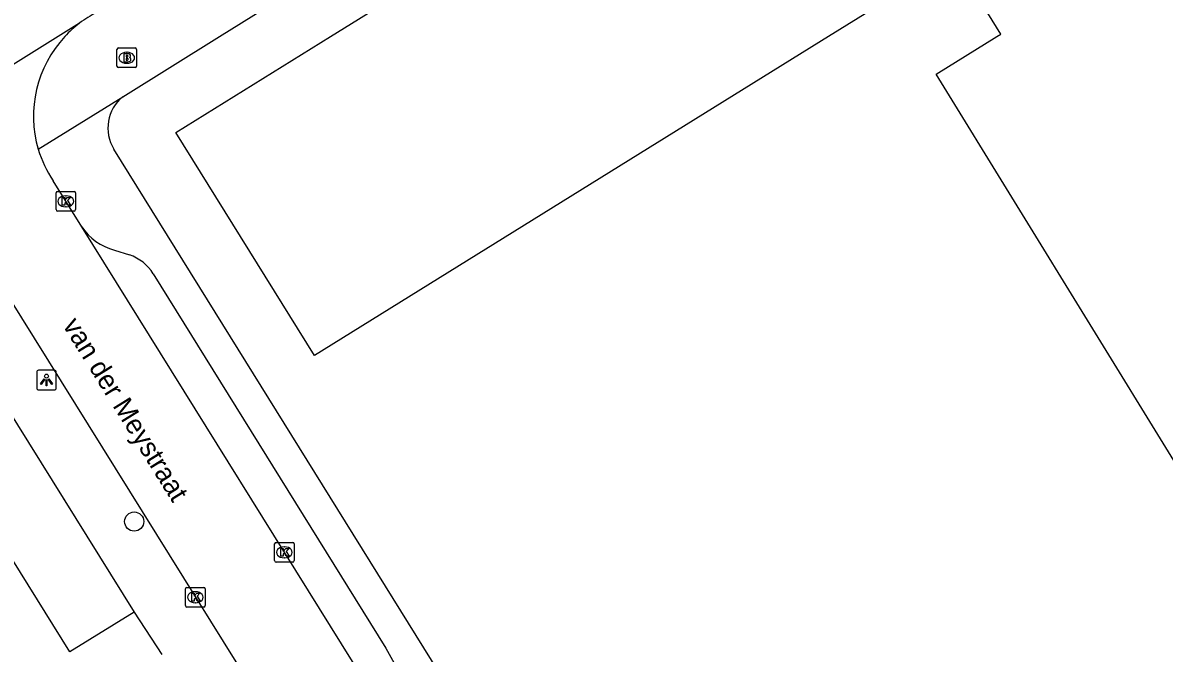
# Model space of a CAD drawing. Extents: x 160037 to 160839, y 385326 to 386441.
# Drawn here: x 160299.5 to 160357.7, y 386218.5 to 386250.7 of the extents above; entities that cross this region are included whole.
import ezdxf

# ---------------------------------------------------------------- set-up
doc = ezdxf.new("R2010")
doc.units = 0
for name, color, linetype in [('IMGEO_Boom', 7, 'Continuous'), ('IMGEO_Brandkraan', 7, 'Continuous'), ('IMGEO_Kolk', 7, 'Continuous'), ('IMGEO_Lichtpunt', 7, 'Continuous'), ('IMGEO_Openbare_ruimte_label', 7, 'Continuous'), ('IMGEO_Pand', 7, 'Continuous'), ('IMGEO_Rijbaan_lokaal_open', 7, 'Continuous'), ('IMGEO_Voetpad_open', 7, 'Continuous')]:
    doc.layers.add(name, color=color, linetype=linetype)

msp = doc.modelspace()

# ---------------------------------------------------------------- linework, layer by layer
at = {"layer": 'IMGEO_Boom'}
msp.add_circle((160305.155, 386225.252), 0.489, dxfattribs=at)
at = {"layer": 'IMGEO_Brandkraan'}
for p, q in [((160304.276, 386248.492), (160304.276, 386249.344)), ((160304.351, 386249.418), (160305.203, 386249.418)), ((160304.764, 386249.198), (160304.789, 386249.198)), ((160305.277, 386249.344), (160305.277, 386248.492)), ((160305.203, 386248.418), (160304.351, 386248.418)), ((160304.787, 386248.638), (160304.762, 386248.638))]:
    msp.add_line(p, q, dxfattribs=at)
for points in [[(160304.276, 386248.492), (160304.276, 386249.344)], [(160304.351, 386249.418), (160305.203, 386249.418)], [(160304.624, 386249.118), (160304.624, 386248.718), (160304.837, 386248.718)], [(160304.855, 386249.118), (160304.624, 386249.118)], [(160304.803, 386249.037), (160304.749, 386249.037), (160304.749, 386248.961)], [(160304.749, 386248.961), (160304.802, 386248.961)], [(160304.811, 386248.885), (160304.749, 386248.885), (160304.749, 386248.804)], [(160305.277, 386249.344), (160305.277, 386248.492)], [(160305.203, 386248.418), (160304.351, 386248.418)], [(160304.749, 386248.804), (160304.811, 386248.804)]]:
    msp.add_lwpolyline(points, dxfattribs=at)
for centre, radius, start, end in [((160304.353, 386249.342), 0.0765, 91.55205, 178.44795), ((160304.353, 386249.342), 0.0765, 91.55205, 178.44795), ((160304.804, 386248.999), 0.0379, 267.82845, 90.93552), ((160304.812, 386248.844), 0.0404, 269.87594, 90.50774), ((160304.859, 386248.973), 0.145, 59.4692, 91.53667), ((160304.884, 386249.02), 0.0922, 285.51372, 58.15012), ((160304.889, 386248.828), 0.105, 301.31148, 78.98903), ((160305.201, 386249.342), 0.0765, 1.55205, 88.44795), ((160305.201, 386249.342), 0.0765, 1.55205, 88.44795), ((160304.353, 386248.494), 0.0765, 181.55205, 268.44795), ((160304.353, 386248.494), 0.0765, 181.55205, 268.44795), ((160304.843, 386248.969), 0.251, 268.66757, 293.53466), ((160305.201, 386248.494), 0.0765, 271.55205, 358.44795), ((160305.201, 386248.494), 0.0765, 271.55205, 358.44795)]:
    msp.add_arc(centre, radius, start, end, dxfattribs=at)
for centre, major_axis, ratio, start_param, end_param in [((160304.763, 386248.918), (-0.387, 0.002), 0.722429, 4.712389, 7.853982), ((160304.788, 386248.918), (-0.39, 0.002), 0.717154, 1.570796, 4.712389)]:
    msp.add_ellipse(centre, major_axis=major_axis, ratio=ratio, start_param=start_param, end_param=end_param, dxfattribs=at)
at = {"layer": 'IMGEO_Kolk'}
for p, q in [((160301.167, 386241.168), (160301.167, 386242.02)), ((160301.242, 386242.094), (160302.094, 386242.094)), ((160301.655, 386241.874), (160301.68, 386241.874)), ((160302.168, 386242.02), (160302.168, 386241.168)), ((160301.678, 386241.314), (160301.653, 386241.314)), ((160302.094, 386241.094), (160301.242, 386241.094)), ((160312.317, 386223.257), (160312.317, 386224.109)), ((160312.392, 386224.183), (160313.244, 386224.183)), ((160312.805, 386223.963), (160312.83, 386223.963)), ((160313.318, 386224.109), (160313.318, 386223.257)), ((160312.828, 386223.403), (160312.803, 386223.403)), ((160313.244, 386223.183), (160312.392, 386223.183)), ((160307.775, 386220.965), (160307.775, 386221.817)), ((160307.85, 386221.891), (160308.702, 386221.891)), ((160308.263, 386221.671), (160308.288, 386221.671)), ((160308.776, 386221.817), (160308.776, 386220.965)), ((160308.286, 386221.111), (160308.261, 386221.111)), ((160308.702, 386220.891), (160307.85, 386220.891))]:
    msp.add_line(p, q, dxfattribs=at)
for points in [[(160301.167, 386241.168), (160301.167, 386242.02)], [(160301.242, 386242.094), (160302.094, 386242.094)], [(160302.168, 386242.02), (160302.168, 386241.168)], [(160301.488, 386241.794), (160301.611, 386241.794), (160301.611, 386241.643), (160301.741, 386241.794), (160301.905, 386241.794), (160301.759, 386241.643), (160301.912, 386241.394), (160301.76, 386241.394), (160301.675, 386241.558), (160301.611, 386241.491), (160301.611, 386241.394), (160301.488, 386241.394), (160301.488, 386241.794)], [(160302.094, 386241.094), (160301.242, 386241.094)], [(160312.317, 386223.257), (160312.317, 386224.109)], [(160312.392, 386224.183), (160313.244, 386224.183)], [(160312.638, 386223.883), (160312.761, 386223.883), (160312.761, 386223.732), (160312.891, 386223.883), (160313.055, 386223.883), (160312.909, 386223.732), (160313.062, 386223.483), (160312.91, 386223.483), (160312.825, 386223.647), (160312.761, 386223.58), (160312.761, 386223.483), (160312.638, 386223.483), (160312.638, 386223.883)], [(160313.318, 386224.109), (160313.318, 386223.257)], [(160313.244, 386223.183), (160312.392, 386223.183)], [(160307.775, 386220.965), (160307.775, 386221.817)], [(160307.85, 386221.891), (160308.702, 386221.891)], [(160308.096, 386221.591), (160308.219, 386221.591), (160308.219, 386221.44), (160308.349, 386221.591), (160308.513, 386221.591), (160308.367, 386221.44), (160308.52, 386221.191), (160308.368, 386221.191), (160308.283, 386221.355), (160308.219, 386221.288), (160308.219, 386221.191), (160308.096, 386221.191), (160308.096, 386221.591)], [(160308.776, 386221.817), (160308.776, 386220.965)], [(160308.702, 386220.891), (160307.85, 386220.891)]]:
    msp.add_lwpolyline(points, dxfattribs=at)
for centre, start, end in [((160301.244, 386242.018), 91.55205, 178.44795), ((160301.244, 386242.018), 91.55205, 178.44795), ((160302.092, 386242.018), 1.55205, 88.44795), ((160302.092, 386242.018), 1.55205, 88.44795), ((160301.244, 386241.17), 181.55205, 268.44795), ((160301.244, 386241.17), 181.55205, 268.44795), ((160302.092, 386241.17), 271.55205, 358.44795), ((160302.092, 386241.17), 271.55205, 358.44795), ((160312.394, 386224.107), 91.55205, 178.44795), ((160312.394, 386224.107), 91.55205, 178.44795), ((160313.242, 386224.107), 1.55205, 88.44795), ((160313.242, 386224.107), 1.55205, 88.44795), ((160312.394, 386223.259), 181.55205, 268.44795), ((160312.394, 386223.259), 181.55205, 268.44795), ((160313.242, 386223.259), 271.55205, 358.44795), ((160313.242, 386223.259), 271.55205, 358.44795), ((160307.852, 386221.815), 91.55205, 178.44795), ((160307.852, 386221.815), 91.55205, 178.44795), ((160308.7, 386221.815), 1.55205, 88.44795), ((160308.7, 386221.815), 1.55205, 88.44795), ((160307.852, 386220.967), 181.55205, 268.44795), ((160307.852, 386220.967), 181.55205, 268.44795), ((160308.7, 386220.967), 271.55205, 358.44795), ((160308.7, 386220.967), 271.55205, 358.44795)]:
    msp.add_arc(centre, 0.0765, start, end, dxfattribs=at)
for centre, major_axis, ratio, start_param, end_param in [((160301.654, 386241.594), (-0.387, 0.002), 0.722429, 4.712389, 7.853982), ((160301.679, 386241.594), (-0.39, 0.002), 0.717154, 1.570796, 4.712389), ((160312.804, 386223.683), (-0.387, 0.002), 0.722429, 4.712389, 7.853982), ((160312.829, 386223.683), (-0.39, 0.002), 0.717154, 1.570796, 4.712389), ((160308.262, 386221.391), (-0.387, 0.002), 0.722429, 4.712389, 7.853982), ((160308.287, 386221.391), (-0.39, 0.002), 0.717154, 1.570796, 4.712389)]:
    msp.add_ellipse(centre, major_axis=major_axis, ratio=ratio, start_param=start_param, end_param=end_param, dxfattribs=at)
at = {"layer": 'IMGEO_Lichtpunt'}
for p, q in [((160300.184, 386232.876), (160300.184, 386232.069)), ((160300.184, 386232.876), (160300.184, 386232.069)), ((160301.086, 386232.971), (160300.278, 386232.971)), ((160301.086, 386232.971), (160300.278, 386232.971)), ((160301.18, 386232.069), (160301.18, 386232.876)), ((160301.18, 386232.069), (160301.18, 386232.876)), ((160300.278, 386231.975), (160301.086, 386231.975)), ((160300.278, 386231.975), (160301.086, 386231.975))]:
    msp.add_line(p, q, dxfattribs=at)
for points in [[(160300.558, 386232.54), (160300.597, 386232.512), (160300.409, 386232.25), (160300.371, 386232.277), (160300.558, 386232.54)], [(160300.66, 386232.492), (160300.707, 386232.492), (160300.707, 386232.17), (160300.66, 386232.17), (160300.66, 386232.492)], [(160300.77, 386232.512), (160300.808, 386232.539), (160300.995, 386232.277), (160300.956, 386232.249), (160300.77, 386232.512)]]:
    msp.add_lwpolyline(points, dxfattribs=at)
msp.add_circle((160300.683, 386232.674), 0.0994, dxfattribs=at)
for centre, start, end in [((160300.278, 386232.876), 90, 180), ((160300.278, 386232.876), 90, 180), ((160301.086, 386232.876), 0, 90), ((160301.086, 386232.876), 0, 90), ((160300.278, 386232.069), 180, 270), ((160300.278, 386232.069), 180, 270), ((160301.086, 386232.069), 270, 0), ((160301.086, 386232.069), 270, 360)]:
    msp.add_arc(centre, 0.0946, start, end, dxfattribs=at)
at = {"layer": 'IMGEO_Pand'}
for points in [[(160346.068, 386248.087), (160349.161, 386250), (160349.371, 386250.13), (160346.994, 386253.981), (160340.58, 386250), (160314.356, 386233.725), (160307.279, 386245.109), (160315.164, 386250), (160346.657, 386269.536), (160350.096, 386263.95), (160349.044, 386263.274), (160350.863, 386260.319), (160350.868, 386260.31), (160352.434, 386257.766), (160353.531, 386258.466), (160354.989, 386256.082), (160356.33, 386256.943), (160360.635, 386250)], [(160362.051, 386222.095), (160346.068, 386248.087)]]:
    msp.add_lwpolyline(points, dxfattribs=at)
at = {"layer": 'IMGEO_Rijbaan_lokaal_open'}
for points in [[(160302.372, 386250.686), (160288.52, 386242.039), (160288.438, 386241.98)], [(160302.477, 386240.29), (160301.016, 386242.644)], [(160318.62, 386214.364), (160302.477, 386240.29)], [(160296.637, 386240.069), (160313.825, 386212.492), (160330.091, 386186.273)]]:
    msp.add_lwpolyline(points, dxfattribs=at)
for centre, radius, start, end in [((160305.908, 386246.037), 5.841, 117.2033, 127.25834), ((160306.048, 386245.856), 6.07, 127.2737, 136.94216), ((160305.966, 386245.944), 5.949, 137.02442, 196.51788), ((160305.989, 386245.956), 5.975, 196.55709, 213.6598)]:
    msp.add_arc(centre, radius, start, end, dxfattribs=at)
at = {"layer": 'IMGEO_Voetpad_open'}
for points in [[(160304.574, 386246.934), (160309.505, 386250), (160348.296, 386274.12)], [(160300.262, 386244.253), (160304.574, 386246.934)], [(160337.312, 386190.843), (160304.123, 386244.251)], [(160304.145, 386239.096), (160304.921, 386238.861)], [(160306.126, 386237.9), (160317.999, 386218.787), (160318.758, 386217.412)], [(160305.162, 386220.629), (160301.873, 386218.598), (160294.69, 386230.124), (160297.972, 386232.133)], [(160297.972, 386232.133), (160305.162, 386220.629)], [(160305.162, 386220.629), (160306.568, 386218.474)]]:
    msp.add_lwpolyline(points, dxfattribs=at)
for centre, radius, start, end in [((160305.888, 386245.334), 2.071, 129.3877, 211.5284), ((160304.953, 386241.987), 3.002, 214.42573, 254.38203), ((160304.166, 386236.678), 2.31, 31.93634, 70.91821)]:
    msp.add_arc(centre, radius, start, end, dxfattribs=at)

# ---------------------------------------------------------------- texts
at = {"layer": 'IMGEO_Openbare_ruimte_label'}
msp.add_text('van der Meystraat', height=1, rotation=301.84758, dxfattribs=at).set_placement((160301.479, 386235.271))

doc.saveas('drawing.dxf')
